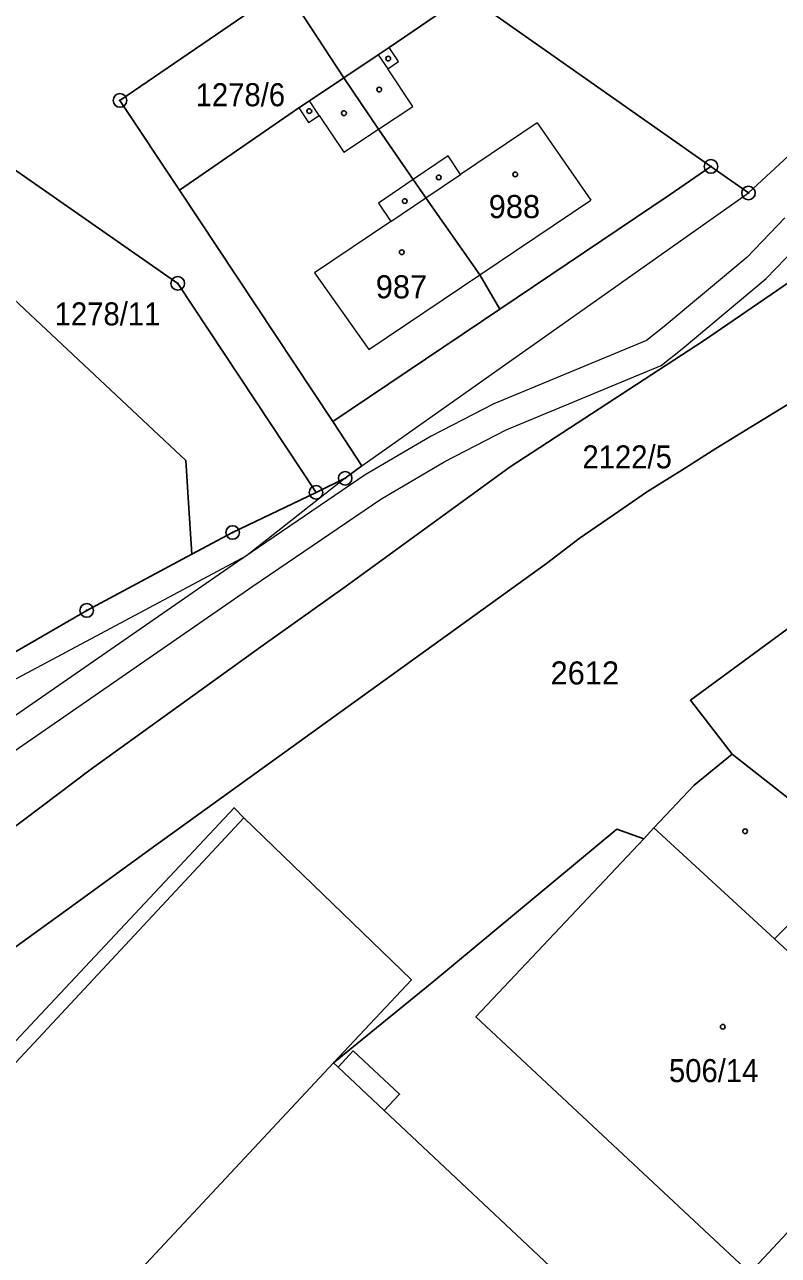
# Model space of a CAD drawing. Extents: x -679733 to -673243, y -1075091 to -1066557.
# Drawn here: x -677080 to -677024.3, y -1070728.3 to -1070637.5 of the extents above; entities that cross this region are included whole.
import ezdxf

# ---------------------------------------------------------------- set-up
doc = ezdxf.new("R2010")
doc.units = 0
doc.header["$LTSCALE"] = 0.68
for name, color, linetype, lineweight in [('1', 7, 'Continuous', 25), ('13', 7, 'Continuous', 13), ('4', 7, 'Continuous', 13), ('5', 7, 'Continuous', 25), ('8', 7, 'Continuous', 25)]:
    doc.layers.add(name, color=color, linetype=linetype, lineweight=lineweight)
doc.layers.add('2', color=7, linetype='Continuous')

msp = doc.modelspace()

# ---------------------------------------------------------------- linework, layer by layer
at = {"layer": '1'}
for p, q in [((-677029.32, -1070647.99), (-677047.38, -1070635.31)), ((-677057.25, -1070666.82), (-677044.91, -1070658.52)), ((-677020.51, -1070697.05), (-677027.74, -1070691.36)), ((-677099.09, -1070758.91), (-677057.18, -1070714.13))]:
    msp.add_line(p, q, dxfattribs=at)
for points in [[(-676978.18, -1070587.09), (-676980.11, -1070592.44), (-676982.81, -1070597.93), (-676984.8, -1070601.01), (-676989.42, -1070607.76), (-676995.65, -1070615.43), (-677022.29, -1070646), (-677026.55, -1070649.95), (-677029.32, -1070647.99)], [(-677125.96, -1070616.68), (-677068.69, -1070656.62), (-677058.48, -1070672.04)], [(-677067.64, -1070676.6), (-677067.9, -1070672.8), (-677068.1, -1070669.68), (-677098.28, -1070641.44), (-677103.97, -1070635.96), (-677126.55, -1070617.31), (-677136.79, -1070628.32)], [(-677056.42, -1070641.45), (-677060.79, -1070634.79), (-677072.96, -1070643.12), (-677068.55, -1070649.75)], [(-677047.38, -1070635.31), (-677053.09, -1070639.22), (-677053.9, -1070639.76), (-677056.42, -1070641.45)], [(-677056.42, -1070641.45), (-677058.96, -1070643.14), (-677059.75, -1070643.67), (-677068.55, -1070649.75), (-677057.25, -1070666.82)], [(-677044.91, -1070658.52), (-677046.39, -1070655.99), (-677050.36, -1070650.3), (-677051.3, -1070648.96), (-677053.87, -1070645.25), (-677056.42, -1070641.45)], [(-677044.91, -1070658.52), (-677032.4, -1070650.11), (-677029.32, -1070647.99)], [(-677135.39, -1070729.77), (-677126.91, -1070726.13), (-677119.11, -1070722.08), (-677111.25, -1070717.42), (-677103.91, -1070713.3), (-677097.19, -1070709.11), (-677075.17, -1070692.52), (-677062.55, -1070683.44), (-677056.34, -1070679.02), (-677044.15, -1070670.16), (-677029.88, -1070660.86), (-677019.47, -1070653.76)], [(-677003.15, -1070655.19), (-677007.73, -1070657.23), (-677013.21, -1070659.83), (-677015.86, -1070661.26), (-677019.09, -1070662.86), (-677021.15, -1070664.15), (-677023.81, -1070665.65), (-677026.34, -1070667.21), (-677028.95, -1070668.79), (-677031.47, -1070670.4), (-677034.01, -1070671.98), (-677036.54, -1070673.73), (-677039.05, -1070675.44), (-677041.45, -1070677.28), (-677070.75, -1070698.39), (-677076.54, -1070702.6), (-677081.33, -1070706.06), (-677093, -1070715.15), (-677095.02, -1070716.41)], [(-677027.74, -1070691.36), (-677030.83, -1070687.38), (-676997.65, -1070663.02)], [(-677058.48, -1070672.04), (-677056.33, -1070671), (-677055.09, -1070670.08), (-677057.25, -1070666.82)], [(-677058.48, -1070672.04), (-677064.64, -1070675), (-677067.64, -1070676.6)], [(-677214.66, -1070738.21), (-677196.21, -1070738.39), (-677181.24, -1070737.55), (-677169.99, -1070735.15), (-677135.71, -1070722.94), (-677130.32, -1070719.97), (-677115.15, -1070707.42), (-677105.41, -1070699.25), (-677097.57, -1070693.96), (-677085.89, -1070686.8), (-677075.41, -1070680.75), (-677067.64, -1070676.6)], [(-677027.74, -1070691.36), (-677030.57, -1070693.65), (-677033.54, -1070696.8), (-677034.28, -1070697.59)], [(-677090.97, -1070723.48), (-677064.53, -1070695.31), (-677063.8, -1070696.05), (-677051.44, -1070708.01), (-677057.18, -1070714.13)], [(-677034.28, -1070697.59), (-677036.28, -1070696.89), (-677049.79, -1070708.11), (-677057.18, -1070714.13)], [(-677034.28, -1070697.59), (-677046.67, -1070710.74), (-677026.45, -1070729.62), (-677023.7, -1070726.67), (-677004.38, -1070736.72), (-676997.98, -1070729.55), (-677000.66, -1070726.99), (-676998.67, -1070724.91), (-677001.07, -1070722.57), (-677003.08, -1070724.67), (-677012.86, -1070715.31), (-677017.01, -1070711.34), (-677014.07, -1070708.12), (-677018.61, -1070704), (-677021.65, -1070707.35), (-677022.05, -1070707.36), (-677024.63, -1070704.99), (-677021.89, -1070702.22), (-677023.46, -1070700.67), (-677023.03, -1070700.24), (-677023.35, -1070699.92), (-677020.51, -1070697.05)], [(-677057.18, -1070714.13), (-677056.85, -1070714.44), (-677055.74, -1070713.25), (-677052.31, -1070716.45), (-677053.44, -1070717.64), (-677036.73, -1070733.34), (-677078.63, -1070778.07), (-677073.89, -1070782.45)]]:
    msp.add_lwpolyline(points, dxfattribs=at)
at = {"layer": '13'}
for points in [[(-677023.86, -1070651.79), (-677026.68, -1070654.7), (-677032.78, -1070659.8), (-677034.08, -1070660.83), (-677045.35, -1070665.51), (-677049.98, -1070667.9), (-677054.84, -1070670.74), (-677064.35, -1070677.21), (-677089.65, -1070694.69), (-677101.73, -1070703.12), (-677112.96, -1070711.07), (-677119.92, -1070715.74), (-677129.23, -1070721.49), (-677138.73, -1070726.58), (-677145.29, -1070729.75)], [(-677137.77, -1070728.46), (-677128.17, -1070723.33), (-677118.78, -1070717.52), (-677111.76, -1070712.81), (-677100.51, -1070704.86), (-677088.45, -1070696.43), (-677063.15, -1070678.95), (-677053.7, -1070672.54), (-677048.96, -1070669.76), (-677044.45, -1070667.43), (-677033, -1070662.67), (-677031.44, -1070661.44), (-677025.24, -1070656.26), (-677022.38, -1070653.31)]]:
    msp.add_lwpolyline(points, dxfattribs=at)
at = {"layer": '4'}
for p, q in [((-677053.9, -1070639.76), (-677053.19, -1070640.8)), ((-677052.39, -1070640.26), (-677053.09, -1070639.22)), ((-677053.19, -1070640.8), (-677052.39, -1070640.26)), ((-677051.32, -1070643.56), (-677053.19, -1070640.8)), ((-677058.24, -1070644.22), (-677058.96, -1070643.14)), ((-677059.75, -1070643.67), (-677059.03, -1070644.75)), ((-677059.03, -1070644.75), (-677058.24, -1070644.22)), ((-677058.24, -1070644.22), (-677056.42, -1070646.93)), ((-677053.87, -1070645.25), (-677051.32, -1070643.56)), ((-677056.42, -1070646.93), (-677053.87, -1070645.25)), ((-677042.14, -1070644.77), (-677047.81, -1070648.58)), ((-677042.14, -1070644.77), (-677038.2, -1070650.49)), ((-677048.73, -1070647.22), (-677051.3, -1070648.96)), ((-677047.81, -1070648.58), (-677048.73, -1070647.22)), ((-677050.36, -1070650.3), (-677047.81, -1070648.58)), ((-677051.3, -1070648.96), (-677053.86, -1070650.69)), ((-677055.09, -1070670.08), (-677026.55, -1070649.95)), ((-677053.86, -1070650.69), (-677052.95, -1070652.05)), ((-677052.95, -1070652.05), (-677050.36, -1070650.3)), ((-677046.39, -1070655.99), (-677038.2, -1070650.49)), ((-677052.95, -1070652.05), (-677058.6, -1070655.85)), ((-677058.6, -1070655.85), (-677054.59, -1070661.5)), ((-677054.59, -1070661.5), (-677046.39, -1070655.99)), ((-677056.33, -1070671), (-677063.62, -1070676.72)), ((-677063.62, -1070676.72), (-677074.39, -1070682.47)), ((-677074.39, -1070682.47), (-677085.07, -1070688.17)), ((-677063.8, -1070696.05), (-677119.59, -1070755.82)), ((-677033.54, -1070696.8), (-677024.63, -1070704.99)), ((-677056.85, -1070714.44), (-677053.44, -1070717.64))]:
    msp.add_line(p, q, dxfattribs=at)
at = {"layer": '5'}
for centre in [(-677053.1468, -1070640.0292), (-677053.8168, -1070642.3192), (-677058.9768, -1070643.9092), (-677056.4168, -1070644.0592), (-677049.4168, -1070648.7992), (-677043.7668, -1070648.5792), (-677051.9268, -1070650.5492), (-677052.1468, -1070654.3192), (-677026.7968, -1070697.0392), (-677028.4468, -1070711.4692)]:
    msp.add_circle(centre, 0.175, dxfattribs=at)
at = {"layer": '8'}
for centre, radius in [((-677072.96, -1070643.1199), 0.5), ((-677072.96, -1070643.1199), 0.0303), ((-677029.32, -1070647.9899), 0.5), ((-677029.32, -1070647.9899), 0.0303), ((-677026.55, -1070649.9499), 0.5), ((-677026.55, -1070649.9499), 0.0303), ((-677068.69, -1070656.6199), 0.5), ((-677068.69, -1070656.6199), 0.0303), ((-677056.33, -1070670.9999), 0.5), ((-677058.48, -1070672.0399), 0.5), ((-677056.33, -1070670.9999), 0.0303), ((-677058.48, -1070672.0399), 0.0303), ((-677064.64, -1070674.9999), 0.5), ((-677064.64, -1070674.9999), 0.0303), ((-677075.41, -1070680.7499), 0.5), ((-677075.41, -1070680.7499), 0.0303)]:
    msp.add_circle(centre, radius, dxfattribs=at)

# ---------------------------------------------------------------- texts
at = {"layer": '2', "width": 0.95}
for s, p in [('1278/6', (-677067.37, -1070643.55)), ('1278/11', (-677077.78, -1070659.72)), ('2122/5', (-677038.81, -1070670.269)), ('506/14', (-677032.42, -1070715.55))]:
    msp.add_text(s, height=1.7, dxfattribs=at).set_placement(p)
at = {"layer": '2'}
for s, p in [('988', (-677045.73, -1070651.8)), ('987', (-677054.07, -1070657.72)), ('2612', (-677041.16, -1070686.21))]:
    msp.add_text(s, height=1.7, dxfattribs=at).set_placement(p)

doc.saveas('drawing.dxf')
